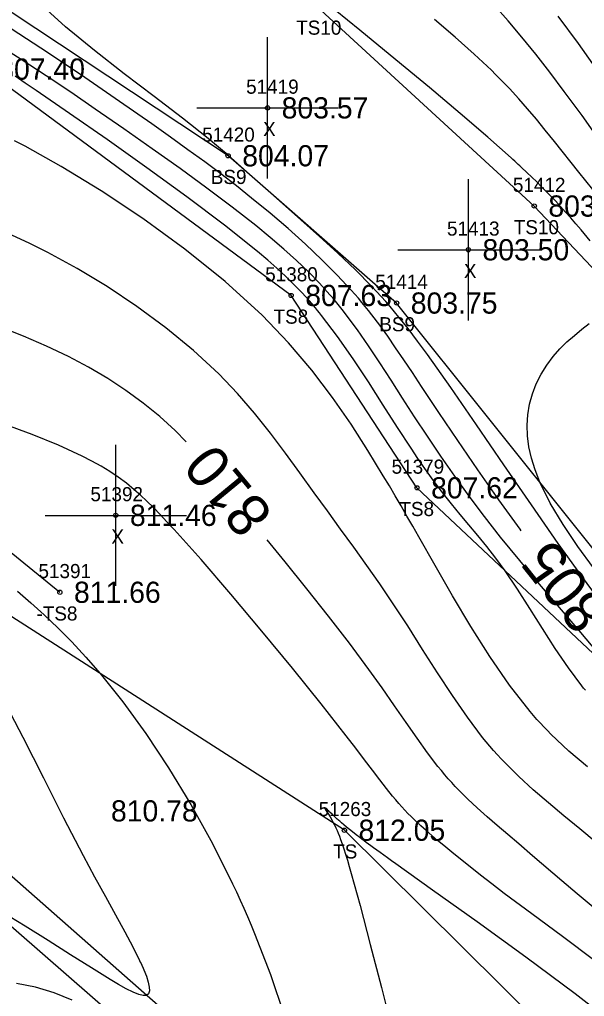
# Model space of a CAD drawing. Extents: x 1378535 to 1380697, y 997729 to 1000024.
# Drawn here: x 1380200.3 to 1380240.3, y 998505.3 to 998574.4 of the extents above; entities that cross this region are included whole.
import ezdxf

# ---------------------------------------------------------------- set-up
doc = ezdxf.new("R2010")
doc.units = 0
for name, color, linetype in [('RD_DTM_BkLn2', 7, 'Continuous'), ('RD_DTM_BkLn_txCode', 7, 'Continuous'), ('RD_DTM_Major1', 7, 'Continuous'), ('RD_DTM_Major1_Lbl', 7, 'Continuous'), ('RD_DTM_Minor1', 7, 'Continuous'), ('RD_EX_H2O', 7, 'Continuous'), ('RD_EX_Misc', 7, 'Continuous'), ('RD_EX_Misc_txCode', 7, 'Continuous'), ('RD_EX_Road', 7, 'Continuous'), ('RD_EX_TX_Misc_ELEV', 7, 'Continuous'), ('RD_HC_Survey_ELEV', 7, 'Continuous'), ('RD_SMD_Locator', 7, 'Continuous')]:
    doc.layers.add(name, color=color, linetype=linetype)

msp = doc.modelspace()

# ---------------------------------------------------------------- linework, layer by layer
at = {"layer": 'RD_DTM_BkLn2'}
for points in [[(1380292.355, 998508.02), (1380275.306, 998513.355), (1380257.393, 998539.341), (1380236.744, 998561.228), (1380221.353, 998575.356), (1380195.368, 998590.835), (1380167.067, 998604.86), (1380137.104, 998617.435), (1380114.932, 998627.982)], [(1380261.173, 998507.521), (1380246.583, 998529.87), (1380227.009, 998554.361), (1380215.088, 998564.787), (1380192.947, 998579.457), (1380160.843, 998594.726), (1380131.89, 998605.469), (1380120.35, 998606.304)], [(1380258.114, 998493.025), (1380256.161, 998497.725), (1380250.404, 998507.61), (1380247.45, 998517.052), (1380242.859, 998527.707), (1380228.448, 998541.28), (1380219.545, 998554.897), (1380197.828, 998570.923), (1380172.717, 998586.735), (1380135.853, 998601.05), (1380126.585, 998602.843), (1380120.016, 998591.666), (1380130.09, 998584.986), (1380147.555, 998572.531), (1380167.801, 998554.767), (1380182.805, 998542.898), (1380191.311, 998543.571), (1380203.185, 998533.887)], [(1380228.02, 998485.512), (1380181.09, 998526.498), (1380131.893, 998571.277), (1380111.088, 998590.337), (1380106.994, 998598.526)], [(1380445.271, 998223.722), (1380425.521, 998250.003), (1380406.53, 998278.614), (1380381.948, 998317.017), (1380359.789, 998349.512), (1380336.158, 998377.728), (1380301.941, 998417.998), (1380296.537, 998439.368), (1380254.318, 998483.533), (1380245.588, 998494.96), (1380223.313, 998517.04), (1380192.013, 998537.137)]]:
    msp.add_lwpolyline(points, dxfattribs=at)
at = {"layer": 'RD_DTM_Major1'}
for points in [[(1380241.629, 998570.262), (1380239.866, 998572.734), (1380238.446, 998574.67)], [(1380235.828, 998538.242), (1380235.751, 998538.345), (1380234.24, 998540.432), (1380232.757, 998542.546), (1380231.329, 998544.629), (1380229.988, 998546.621), (1380228.763, 998548.464), (1380228.121, 998549.434), (1380227.516, 998550.344), (1380226.938, 998551.201), (1380226.375, 998552.014), (1380225.817, 998552.79), (1380225.254, 998553.537), (1380225.024, 998553.83), (1380224.79, 998554.121), (1380224.552, 998554.411), (1380224.309, 998554.699), (1380224.059, 998554.989), (1380223.802, 998555.279), (1380222.809, 998556.345), (1380221.724, 998557.43), (1380220.561, 998558.528), (1380219.334, 998559.627), (1380218.058, 998560.72), (1380216.747, 998561.796), (1380215.67, 998562.649), (1380214.569, 998563.497), (1380213.432, 998564.349), (1380212.249, 998565.216), (1380211.007, 998566.109), (1380209.698, 998567.038), (1380207.413, 998568.636), (1380204.962, 998570.316), (1380202.387, 998572.038), (1380199.732, 998573.761)], [(1380212.127, 998544.527), (1380211.339, 998545.33), (1380210.247, 998546.332), (1380209.088, 998547.281), (1380207.861, 998548.177), (1380206.569, 998549.024), (1380205.21, 998549.822), (1380203.787, 998550.574), (1380202.236, 998551.312), (1380200.616, 998552.012), (1380198.927, 998552.686)], [(1380240.907, 998511.588), (1380239.788, 998512.532), (1380238.699, 998513.46), (1380236.625, 998515.24), (1380235.645, 998516.079), (1380234.87, 998516.737), (1380234.124, 998517.375), (1380233.404, 998517.999), (1380232.712, 998518.619), (1380232.047, 998519.243), (1380231.409, 998519.879), (1380231.156, 998520.144), (1380230.908, 998520.413), (1380230.662, 998520.687), (1380230.418, 998520.969), (1380230.174, 998521.259), (1380229.932, 998521.558), (1380229.202, 998522.509), (1380228.455, 998523.547), (1380227.679, 998524.665), (1380226.859, 998525.855), (1380225.986, 998527.112), (1380225.046, 998528.428), (1380223.666, 998530.278), (1380222.187, 998532.187), (1380220.655, 998534.118), (1380219.113, 998536.034), (1380217.856, 998537.589)], [(1380199.094, 998526.428), (1380200.564, 998523.629), (1380202.025, 998520.754), (1380203.454, 998517.925), (1380204.828, 998515.262), (1380205.64, 998513.744), (1380206.411, 998512.338), (1380207.127, 998511.042), (1380207.776, 998509.858), (1380208.346, 998508.786), (1380208.824, 998507.826), (1380208.878, 998507.712), (1380208.93, 998507.6), (1380208.98, 998507.489), (1380209.075, 998507.274), (1380209.12, 998507.169), (1380209.303, 998506.705), (1380209.436, 998506.293), (1380209.513, 998505.943), (1380209.524, 998505.663), (1380209.462, 998505.463), (1380209.321, 998505.351), (1380209.087, 998505.335), (1380208.765, 998505.414), (1380208.364, 998505.577), (1380207.888, 998505.814), (1380207.345, 998506.116), (1380206.741, 998506.474), (1380205.421, 998507.29), (1380203.946, 998508.225), (1380202.367, 998509.23), (1380200.735, 998510.254), (1380199.1, 998511.245)]]:
    msp.add_lwpolyline(points, dxfattribs=at)
at = {"layer": 'RD_DTM_Minor1'}
for points in [[(1380241.077, 998533.711), (1380240.224, 998534.861), (1380238.447, 998537.338), (1380236.543, 998540.071), (1380234.588, 998542.917), (1380232.66, 998545.734), (1380230.833, 998548.378), (1380229.186, 998550.708), (1380228.828, 998551.201), (1380228.483, 998551.671), (1380228.147, 998552.119), (1380227.818, 998552.549), (1380227.494, 998552.964), (1380227.173, 998553.364), (1380226.863, 998553.741), (1380226.551, 998554.109), (1380226.234, 998554.471), (1380225.912, 998554.831), (1380225.582, 998555.189), (1380225.241, 998555.549), (1380224.089, 998556.707), (1380222.848, 998557.887), (1380221.552, 998559.074), (1380220.237, 998560.251), (1380218.935, 998561.404), (1380217.683, 998562.518), (1380217.034, 998563.1), (1380216.396, 998563.673), (1380215.756, 998564.243), (1380215.099, 998564.819), (1380214.412, 998565.405), (1380213.681, 998566.01), (1380211.862, 998567.445), (1380209.852, 998568.979), (1380207.741, 998570.587), (1380205.625, 998572.242), (1380203.596, 998573.92), (1380201.748, 998575.593)], [(1380240.708, 998558.753), (1380240.061, 998559.538), (1380239.692, 998559.97), (1380239.327, 998560.39), (1380238.963, 998560.798), (1380238.6, 998561.196), (1380238.235, 998561.588), (1380237.868, 998561.974), (1380237.559, 998562.292), (1380237.243, 998562.612), (1380236.918, 998562.935), (1380236.579, 998563.265), (1380236.222, 998563.606), (1380235.845, 998563.959), (1380235.728, 998564.068), (1380235.609, 998564.178), (1380235.364, 998564.402), (1380235.238, 998564.517), (1380235.109, 998564.634), (1380233.454, 998566.1), (1380231.51, 998567.771), (1380229.324, 998569.611), (1380226.942, 998571.588), (1380224.412, 998573.666), (1380221.78, 998575.813)], [(1380241.411, 998565.828), (1380240.123, 998567.632), (1380238.869, 998569.345), (1380237.85, 998570.694), (1380236.848, 998571.976), (1380235.861, 998573.19), (1380234.887, 998574.338), (1380233.927, 998575.418)], [(1380240.882, 998562.388), (1380239.895, 998563.625), (1380238.173, 998565.799), (1380237.526, 998566.605), (1380236.899, 998567.371), (1380236.276, 998568.107), (1380235.644, 998568.827), (1380234.986, 998569.542), (1380234.289, 998570.263), (1380234.194, 998570.358), (1380234.003, 998570.549), (1380233.708, 998570.838), (1380232.488, 998571.987), (1380231.143, 998573.19), (1380229.69, 998574.443)], [(1380241.279, 998529.562), (1380239.929, 998531.173), (1380238.531, 998532.808), (1380237.116, 998534.461), (1380235.714, 998536.125), (1380234.354, 998537.792), (1380233.225, 998539.24), (1380232.147, 998540.682), (1380231.117, 998542.114), (1380230.132, 998543.532), (1380229.187, 998544.932), (1380228.28, 998546.311), (1380227.434, 998547.621), (1380226.614, 998548.9), (1380225.811, 998550.138), (1380225.021, 998551.329), (1380224.234, 998552.464), (1380223.446, 998553.535), (1380223.257, 998553.779), (1380223.068, 998554.019), (1380222.877, 998554.257), (1380222.684, 998554.491), (1380222.489, 998554.723), (1380222.292, 998554.953), (1380221.552, 998555.77), (1380220.766, 998556.575), (1380219.929, 998557.375), (1380219.032, 998558.181), (1380218.071, 998559.001), (1380217.039, 998559.844), (1380215.384, 998561.141), (1380213.592, 998562.491), (1380211.696, 998563.879), (1380209.726, 998565.286), (1380207.713, 998566.698), (1380205.689, 998568.096), (1380203.954, 998569.279), (1380202.212, 998570.448), (1380200.438, 998571.608), (1380198.609, 998572.767)], [(1380240.372, 998526.945), (1380240.237, 998527.108), (1380240.103, 998527.274), (1380239.155, 998528.536), (1380238.229, 998529.899), (1380237.323, 998531.315), (1380236.433, 998532.735), (1380235.556, 998534.114), (1380234.689, 998535.402), (1380234.037, 998536.296), (1380233.39, 998537.127), (1380232.751, 998537.91), (1380232.121, 998538.662), (1380231.5, 998539.399), (1380230.892, 998540.137), (1380230.416, 998540.736), (1380229.944, 998541.351), (1380229.473, 998541.988), (1380228.999, 998542.651), (1380228.518, 998543.347), (1380228.026, 998544.081), (1380227.067, 998545.56), (1380226.063, 998547.14), (1380225.018, 998548.772), (1380223.938, 998550.408), (1380222.828, 998551.997), (1380221.695, 998553.489), (1380221.553, 998553.665), (1380221.411, 998553.839), (1380221.268, 998554.01), (1380221.125, 998554.18), (1380220.981, 998554.348), (1380220.835, 998554.514), (1380220.301, 998555.102), (1380219.746, 998555.678), (1380219.163, 998556.248), (1380218.545, 998556.821), (1380217.886, 998557.405), (1380217.178, 998558.006), (1380214.83, 998559.885), (1380212.169, 998561.891), (1380209.349, 998563.935), (1380206.528, 998565.928), (1380203.861, 998567.779), (1380201.503, 998569.401), (1380200.731, 998569.93), (1380200.015, 998570.419)], [(1380240.5, 998521.539), (1380239.2, 998522.639), (1380237.926, 998523.839), (1380237.675, 998524.094), (1380237.426, 998524.355), (1380237.179, 998524.62), (1380236.934, 998524.891), (1380236.69, 998525.168), (1380236.448, 998525.451), (1380235, 998527.303), (1380233.6, 998529.329), (1380232.253, 998531.462), (1380230.963, 998533.633), (1380229.737, 998535.774), (1380228.58, 998537.818), (1380228.157, 998538.56), (1380227.741, 998539.284), (1380227.327, 998539.997), (1380226.913, 998540.705), (1380226.494, 998541.415), (1380226.066, 998542.132), (1380224.976, 998543.921), (1380223.786, 998545.775), (1380222.469, 998547.678), (1380221.001, 998549.611), (1380219.353, 998551.555), (1380217.501, 998553.494), (1380214.88, 998555.885), (1380212.022, 998558.186), (1380209.053, 998560.345), (1380206.097, 998562.312), (1380203.28, 998564.032), (1380200.728, 998565.456), (1380199.974, 998565.847)], [(1380241.112, 998516.184), (1380239.966, 998517.131), (1380238.841, 998518.056), (1380237.742, 998518.974), (1380236.678, 998519.897), (1380235.653, 998520.838), (1380234.676, 998521.81), (1380234.404, 998522.097), (1380234.136, 998522.389), (1380233.871, 998522.686), (1380233.609, 998522.989), (1380233.349, 998523.299), (1380233.091, 998523.615), (1380232.012, 998525.039), (1380230.95, 998526.573), (1380229.897, 998528.184), (1380228.847, 998529.838), (1380227.792, 998531.501), (1380226.727, 998533.142), (1380225.819, 998534.481), (1380224.902, 998535.791), (1380223.976, 998537.081), (1380223.044, 998538.36), (1380222.109, 998539.64), (1380221.172, 998540.931), (1380220.166, 998542.33), (1380219.141, 998543.742), (1380218.076, 998545.159), (1380216.949, 998546.571), (1380215.742, 998547.968), (1380214.434, 998549.34), (1380212.634, 998551.011), (1380210.688, 998552.611), (1380208.639, 998554.123), (1380206.534, 998555.527), (1380204.417, 998556.807), (1380202.332, 998557.944), (1380201.052, 998558.581), (1380199.789, 998559.167)], [(1380240.934, 998535.615), (1380239.83, 998537.135), (1380238.794, 998538.676), (1380237.879, 998540.205), (1380237.139, 998541.686), (1380236.798, 998542.543), (1380236.539, 998543.373), (1380236.359, 998544.176), (1380236.258, 998544.957), (1380236.233, 998545.716), (1380236.282, 998546.456), (1380236.41, 998547.212), (1380236.613, 998547.945), (1380236.886, 998548.653), (1380237.225, 998549.33), (1380237.624, 998549.974), (1380238.08, 998550.58), (1380238.552, 998551.11), (1380239.056, 998551.605), (1380239.579, 998552.069), (1380240.11, 998552.502), (1380240.634, 998552.908)], [(1380241.018, 998507.805), (1380238.749, 998509.508), (1380236.584, 998511.112), (1380234.626, 998512.572), (1380233.748, 998513.24), (1380232.943, 998513.863), (1380232.205, 998514.444), (1380231.528, 998514.985), (1380230.907, 998515.489), (1380230.336, 998515.96), (1380229.899, 998516.324), (1380229.489, 998516.673), (1380229.1, 998517.012), (1380228.729, 998517.346), (1380228.372, 998517.679), (1380228.025, 998518.018), (1380227.811, 998518.236), (1380227.598, 998518.46), (1380227.385, 998518.692), (1380227.17, 998518.934), (1380226.951, 998519.188), (1380226.728, 998519.455), (1380226.287, 998520.004), (1380225.815, 998520.613), (1380225.304, 998521.286), (1380224.745, 998522.027), (1380224.13, 998522.84), (1380223.449, 998523.729), (1380221.678, 998525.988), (1380219.65, 998528.507), (1380217.482, 998531.143), (1380215.286, 998533.754), (1380213.178, 998536.198), (1380211.272, 998538.332), (1380210.761, 998538.884), (1380210.273, 998539.4), (1380209.803, 998539.881), (1380209.346, 998540.33), (1380208.897, 998540.75), (1380208.451, 998541.143), (1380207.889, 998541.602), (1380207.316, 998542.029), (1380206.724, 998542.429), (1380206.105, 998542.809), (1380205.452, 998543.175), (1380204.757, 998543.532), (1380203.083, 998544.296), (1380201.228, 998545.046), (1380199.249, 998545.78)], [(1380200.2, 998533.964), (1380201.13, 998533.147), (1380202.077, 998532.285), (1380203.04, 998531.366), (1380204.022, 998530.376), (1380205.023, 998529.301), (1380206.045, 998528.127), (1380207.643, 998526.126), (1380209.263, 998523.893), (1380210.877, 998521.46), (1380212.457, 998518.856), (1380213.975, 998516.112), (1380215.404, 998513.258), (1380215.674, 998512.681), (1380215.94, 998512.1), (1380216.202, 998511.515), (1380216.46, 998510.924), (1380216.714, 998510.328), (1380216.965, 998509.725), (1380218.089, 998506.828), (1380219.061, 998503.949)], [(1380242.918, 998502.922), (1380239.646, 998505.459), (1380236.156, 998508.053), (1380232.707, 998510.552), (1380229.554, 998512.804), (1380226.958, 998514.656), (1380226.657, 998514.871), (1380226.372, 998515.077), (1380226.102, 998515.272), (1380225.845, 998515.459), (1380225.602, 998515.635), (1380225.373, 998515.804), (1380225.194, 998515.935), (1380225.023, 998516.061), (1380224.861, 998516.182), (1380224.706, 998516.298), (1380224.557, 998516.41), (1380224.416, 998516.517), (1380224.143, 998516.726), (1380223.895, 998516.92), (1380223.669, 998517.1), (1380223.462, 998517.269), (1380223.273, 998517.427), (1380223.098, 998517.576), (1380223.038, 998517.629), (1380222.979, 998517.681), (1380222.922, 998517.731), (1380222.866, 998517.781), (1380222.812, 998517.831), (1380222.759, 998517.879), (1380222.597, 998518.028), (1380222.45, 998518.167), (1380222.318, 998518.292), (1380222.202, 998518.4), (1380222.105, 998518.49), (1380222.026, 998518.558), (1380221.981, 998518.593), (1380221.947, 998518.614), (1380221.927, 998518.619), (1380221.92, 998518.609), (1380221.928, 998518.582), (1380221.95, 998518.538), (1380222.005, 998518.447), (1380222.085, 998518.323), (1380222.184, 998518.167), (1380222.299, 998517.982), (1380222.424, 998517.768), (1380222.554, 998517.528), (1380222.632, 998517.37), (1380222.712, 998517.202), (1380222.792, 998517.022), (1380222.873, 998516.828), (1380222.956, 998516.618), (1380223.041, 998516.393), (1380223.154, 998516.077), (1380223.271, 998515.729), (1380223.394, 998515.347), (1380223.523, 998514.931), (1380223.659, 998514.476), (1380223.802, 998513.983), (1380224.428, 998511.705), (1380225.147, 998508.962), (1380225.929, 998505.909), (1380226.747, 998502.701)], [(1380204.061, 998505.02), (1380202.775, 998505.536), (1380201.455, 998505.943), (1380200.124, 998506.195)]]:
    msp.add_lwpolyline(points, dxfattribs=at)
at = {"layer": 'RD_EX_H2O'}
msp.add_lwpolyline([(1380229.647, 998487.425), (1380183.262, 998528.334), (1380133.421, 998573.222), (1380117.088, 998588.973), (1380105.78, 998600.005)], dxfattribs=at)
at = {"layer": 'RD_EX_Misc'}
for p, q in [((1380217.875, 998563.177), (1380217.875, 998573.177)), ((1380212.875, 998568.177), (1380222.875, 998568.177)), ((1380232.082, 998553.133), (1380232.082, 998563.133)), ((1380227.082, 998558.133), (1380237.082, 998558.133)), ((1380207.143, 998534.331), (1380207.143, 998544.331)), ((1380202.143, 998539.331), (1380212.143, 998539.331))]:
    msp.add_line(p, q, dxfattribs=at)
at = {"layer": 'RD_EX_Road'}
msp.add_spline([(1380571.276, 997900.848), (1380553.838, 997963.229), (1380535.074, 998018.791), (1380510.809, 998079.184), (1380486.363, 998133.158), (1380458.393, 998185.941), (1380428.109, 998238.221), (1380392.689, 998291.143), (1380357.52, 998337.623), (1380319.367, 998385.164), (1380279.255, 998428.684), (1380239.596, 998468.129), (1380183.367, 998518.832)], degree=3, dxfattribs=at)
at = {"layer": 'RD_SMD_Locator'}
for centre in [(1380217.875, 998568.177), (1380215.088, 998564.787), (1380236.744, 998561.228), (1380232.082, 998558.133), (1380219.545, 998554.897), (1380227.009, 998554.361), (1380228.448, 998541.28), (1380207.143, 998539.331), (1380203.185, 998533.887), (1380223.313, 998517.04)]:
    msp.add_circle(centre, 0.15, dxfattribs=at)

# ---------------------------------------------------------------- texts
at = {"layer": 'RD_DTM_BkLn_txCode'}
for s, p in [('TS10', (1380219.904, 998573.356)), ('51420', (1380213.253, 998565.787)), ('BS9', (1380213.86, 998562.787)), ('51412', (1380235.232, 998562.228)), ('TS10', (1380235.295, 998559.228)), ('51380', (1380217.71, 998555.897)), ('51414', (1380225.497, 998555.361)), ('TS8', (1380218.301, 998552.897)), ('BS9', (1380225.781, 998552.361)), ('51379', (1380226.653, 998542.28)), ('TS8', (1380227.204, 998539.28)), ('51391', (1380201.673, 998534.887)), ('-TS8', (1380201.531, 998531.887)), ('51263', (1380221.494, 998518.04)), ('TS', (1380222.518, 998515.04))]:
    msp.add_text(s, height=1, dxfattribs=at).set_placement(p)
at = {"layer": 'RD_DTM_Major1_Lbl'}
for s, rotation, p in [('810', 129.54555, (1380218.363, 998539.432)), ('805', 128.46051, (1380242.173, 998532.558))]:
    msp.add_text(s, height=3, rotation=rotation, dxfattribs=at).set_placement(p)
at = {"layer": 'RD_EX_Misc_txCode'}
for s, p in [('51419', (1380216.363, 998569.177)), ('X', (1380217.56, 998566.177)), ('51413', (1380230.57, 998559.133)), ('X', (1380231.767, 998556.133)), ('51392', (1380205.348, 998540.331)), ('X', (1380206.828, 998537.331))]:
    msp.add_text(s, height=1, dxfattribs=at).set_placement(p)
at = {"layer": 'RD_EX_TX_Misc_ELEV'}
for s, p in [('807.40', (1380198.828, 998570.173)), ('803.57', (1380218.875, 998567.427)), ('804.07', (1380216.088, 998564.037)), ('803.40', (1380237.744, 998560.478)), ('803.50', (1380233.082, 998557.383)), ('807.63', (1380220.545, 998554.147)), ('803.75', (1380228.009, 998553.611)), ('807.62', (1380229.448, 998540.53)), ('811.46', (1380208.143, 998538.581)), ('811.66', (1380204.185, 998533.137)), ('812.05', (1380224.313, 998516.29))]:
    msp.add_text(s, height=1.5, dxfattribs=at).set_placement(p)
at = {"layer": 'RD_HC_Survey_ELEV'}
msp.add_text('810.78', height=1.5, dxfattribs=at).set_placement((1380206.801, 998517.66))

doc.saveas('drawing.dxf')
